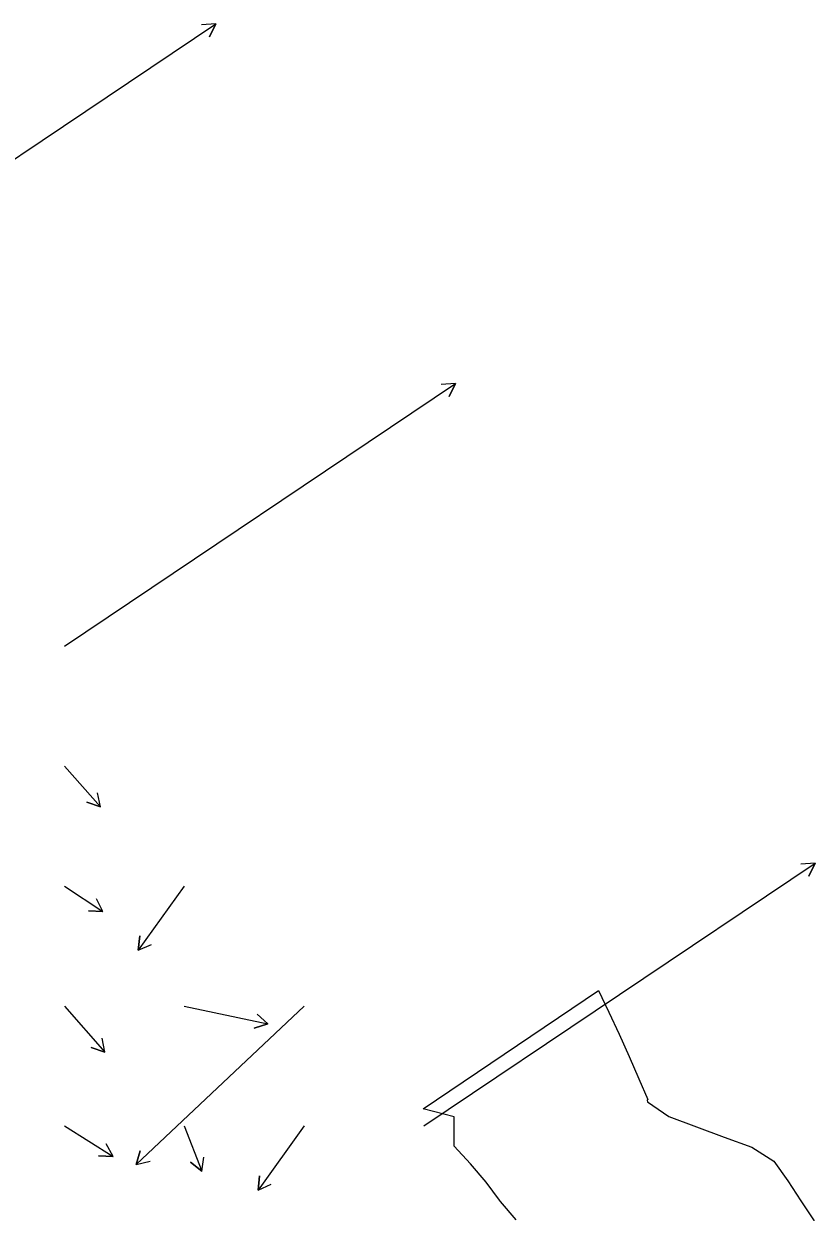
# Model space of a CAD drawing. Extents: x 954385 to 988206, y 1868364 to 1924553.
# Drawn here: x 957540.2 to 957870.3, y 1920383 to 1920878.5 of the extents above; entities that cross this region are included whole.
import ezdxf

# ---------------------------------------------------------------- set-up
doc = ezdxf.new("R2010")
doc.units = 0
doc.layers.add('24', color=7, linetype='Continuous')
doc.layers.add('26', color=7, linetype='Continuous')

msp = doc.modelspace()

# ---------------------------------------------------------------- linework, layer by layer
at = {"layer": '24'}
msp.add_lwpolyline([(957745.6, 1920379.81), (957739.05, 1920387.45), (957738.6, 1920388.02), (957738.59, 1920388.03), (957733.05, 1920395.46), (957726.5, 1920403.11), (957719.7, 1920410.58), (957719.8, 1920422.72), (957706.85, 1920426.03), (957779.97, 1920475.49), (957784.29, 1920466.34), (957788.55, 1920457.15), (957792.72, 1920447.9), (957796.77, 1920438.57), (957800.57, 1920429.96), (957800.22, 1920429.71), (957800.4, 1920428.95), (957809.27, 1920422.87), (957820.77, 1920418.58), (957832.3, 1920414.3), (957843.92, 1920410.09), (957853.07, 1920404.21), (957858.86, 1920396.05), (957864.34, 1920387.69), (957869.95, 1920379.41)], dxfattribs=at)
at = {"layer": '26'}
for points in [[(957457.13, 1920768.93), (957620.34, 1920878.5), (957617.7, 1920873.11), (957620.34, 1920878.5), (957614.36, 1920878.09)], [(957557.13, 1920618.93), (957720.34, 1920728.5), (957717.7, 1920723.11), (957720.34, 1920728.5), (957714.36, 1920728.09)], [(957557.13, 1920568.93), (957572.24, 1920552.01), (957566.54, 1920553.89), (957572.24, 1920552.01), (957571.02, 1920557.88)], [(957707.13, 1920418.93), (957870.34, 1920528.5), (957867.7, 1920523.11), (957870.34, 1920528.5), (957864.36, 1920528.09)], [(957557.13, 1920518.93), (957573.22, 1920508.33), (957567.23, 1920508.68), (957573.22, 1920508.33), (957570.53, 1920513.69)], [(957607.13, 1920518.93), (957587.98, 1920492.18), (957588.56, 1920498.15), (957587.98, 1920492.18), (957593.44, 1920494.65)], [(957557.13, 1920468.93), (957574.04, 1920449.71), (957568.35, 1920451.63), (957574.04, 1920449.71), (957572.86, 1920455.59)], [(957657.13, 1920468.93), (957587.09, 1920402.87), (957588.81, 1920408.62), (957587.09, 1920402.87), (957592.92, 1920404.26)], [(957607.13, 1920468.93), (957641.98, 1920461.58), (957636.28, 1920459.71), (957641.98, 1920461.58), (957637.52, 1920465.58)], [(957557.13, 1920418.93), (957577.44, 1920406.25), (957571.44, 1920406.46), (957577.44, 1920406.25), (957574.62, 1920411.55)], [(957607.13, 1920418.93), (957614.47, 1920400.07), (957609.79, 1920403.82), (957614.47, 1920400.07), (957615.38, 1920406)], [(957657.13, 1920418.93), (957637.98, 1920392.18), (957638.56, 1920398.15), (957637.98, 1920392.18), (957643.44, 1920394.65)]]:
    msp.add_lwpolyline(points, dxfattribs=at)

doc.saveas('drawing.dxf')
